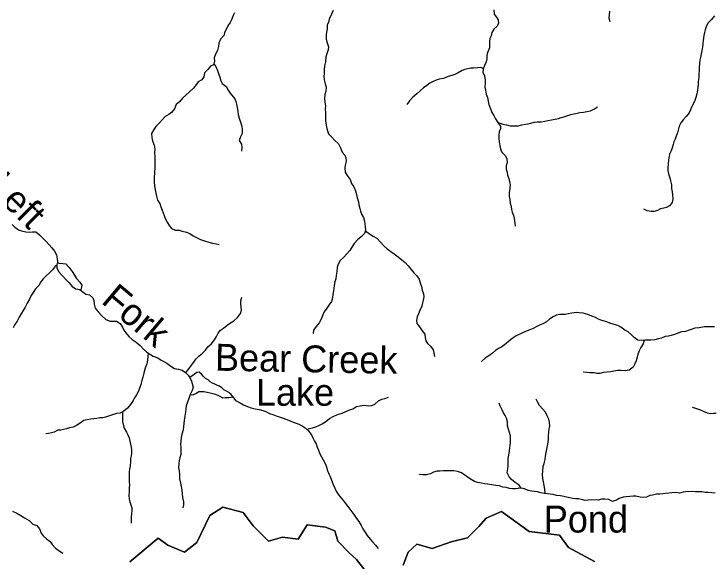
# Model space of a CAD drawing. Extents: x 1624196 to 2029251, y 146837 to 440034.
# Drawn here: x 1772378 to 1785358, y 281750 to 291903 of the extents above; entities that cross this region are included whole.
import ezdxf

# ---------------------------------------------------------------- set-up
doc = ezdxf.new("R2010")
doc.units = 0
for name, color, linetype in [('GM_X_Minor_Lake', 7, 'Continuous'), ('GM_X_Minor_Lake_Text', 7, 'Continuous'), ('GM_X_Minor_River', 7, 'Continuous'), ('GM_X_Minor_River_Text', 7, 'Continuous'), ('GM_X_Township', 7, 'Continuous')]:
    doc.layers.add(name, color=color, linetype=linetype)

msp = doc.modelspace()

# ---------------------------------------------------------------- linework, layer by layer
at = {"layer": 'GM_X_Minor_Lake'}
for points in [[(1776433, 284798), (1776406, 284838), (1776364, 284877), (1776318, 284905), (1776270, 284927), (1776233, 284964), (1776191, 284998), (1776151, 285010), (1776103, 285031), (1776060, 285053), (1776018, 285078), (1775976, 285112), (1775930, 285136), (1775889, 285177), (1775855, 285221), (1775811, 285258), (1775767, 285246), (1775723, 285218), (1775681, 285189), (1775639, 285157)], [(1775639, 285157), (1775670, 285088), (1775697, 284978), (1775679, 284912), (1775642, 284840), (1775696, 284836), (1775762, 284865), (1775804, 284897), (1775898, 284896), (1775960, 284886), (1776016, 284869), (1776088, 284851), (1776158, 284830), (1776249, 284781), (1776293, 284785), (1776363, 284782), (1776433, 284798)]]:
    msp.add_lwpolyline(points, dxfattribs=at)
at = {"layer": 'GM_X_Minor_River'}
for points in [[(1776465, 291927), (1776439, 291873), (1776412, 291797), (1776386, 291745), (1776343, 291685), (1776313, 291615), (1776284, 291562), (1776274, 291508), (1776207, 291434), (1776173, 291362), (1776170, 291300), (1776153, 291228), (1776115, 291160), (1776088, 291090), (1776094, 291024), (1776077, 290960), (1776023, 290937), (1775975, 290871), (1775912, 290808), (1775895, 290736), (1775863, 290684), (1775795, 290642), (1775742, 290579), (1775706, 290527), (1775629, 290461), (1775563, 290396), (1775502, 290338), (1775444, 290275), (1775383, 290221), (1775351, 290145), (1775296, 290075), (1775246, 290036), (1775178, 290000), (1775133, 289947), (1775073, 289881), (1775008, 289817), (1774968, 289758)], [(1778295, 291968), (1778268, 291898), (1778219, 291808), (1778209, 291752), (1778186, 291696), (1778184, 291630), (1778171, 291564), (1778165, 291508), (1778166, 291434), (1778186, 291370), (1778207, 291293), (1778201, 291239), (1778186, 291185), (1778161, 291105), (1778151, 291017), (1778136, 290943), (1778128, 290873), (1778127, 290805), (1778122, 290741), (1778128, 290679), (1778145, 290609), (1778167, 290543), (1778158, 290471), (1778142, 290407), (1778135, 290337), (1778144, 290268), (1778152, 290192), (1778149, 290142), (1778151, 290068), (1778152, 290004), (1778152, 289930), (1778161, 289874)], [(1781277, 291979), (1781281, 291903), (1781322, 291843), (1781356, 291792), (1781359, 291726), (1781331, 291672), (1781278, 291623), (1781240, 291557), (1781225, 291499), (1781203, 291447), (1781196, 291395), (1781198, 291339), (1781193, 291273), (1781161, 291203), (1781144, 291141), (1781146, 291073), (1781131, 291013), (1781105, 290945), (1781076, 290881), (1781074, 290823), (1781103, 290755), (1781114, 290675), (1781114, 290622), (1781109, 290546), (1781123, 290492), (1781134, 290418), (1781160, 290354), (1781169, 290287), (1781185, 290223), (1781220, 290131), (1781241, 290075), (1781273, 290020), (1781308, 289958), (1781352, 289887), (1781397, 289823), (1781397, 289773), (1781376, 289715), (1781366, 289655), (1781365, 289595), (1781375, 289533), (1781388, 289456), (1781398, 289400), (1781417, 289344), (1781492, 289269), (1781518, 289215), (1781525, 289147), (1781501, 289083), (1781506, 289025), (1781522, 288967), (1781531, 288912), (1781553, 288852), (1781566, 288790), (1781580, 288738), (1781571, 288668), (1781561, 288586), (1781562, 288516), (1781570, 288457), (1781577, 288389), (1781594, 288333), (1781602, 288277), (1781614, 288227), (1781637, 288162), (1781653, 288108), (1781664, 288020), (1781669, 287966)], [(1783418, 291958), (1783412, 291885), (1783409, 291833), (1783425, 291763)], [(1785367, 291869), (1785314, 291798), (1785250, 291742), (1785219, 291686), (1785193, 291612), (1785184, 291560), (1785170, 291506), (1785155, 291414), (1785153, 291349), (1785143, 291291), (1785130, 291221), (1785120, 291161), (1785109, 291095), (1785097, 291045), (1785090, 290991), (1785082, 290913), (1785080, 290847), (1785077, 290786), (1785077, 290724), (1785062, 290652), (1785064, 290602), (1785059, 290544), (1785051, 290492), (1785039, 290420), (1785022, 290356), (1785004, 290295), (1784973, 290232), (1784943, 290174), (1784924, 290124), (1784900, 290070), (1784840, 290000), (1784789, 289936), (1784741, 289880), (1784714, 289824), (1784692, 289748), (1784679, 289696), (1784659, 289634), (1784635, 289580), (1784614, 289530), (1784600, 289480), (1784583, 289418), (1784565, 289366), (1784541, 289314), (1784520, 289240), (1784516, 289190), (1784511, 289123), (1784501, 289053), (1784499, 288999), (1784512, 288937), (1784536, 288863), (1784551, 288808), (1784569, 288734), (1784572, 288664), (1784584, 288600), (1784586, 288549), (1784593, 288475), (1784581, 288407), (1784530, 288345), (1784478, 288311), (1784428, 288300), (1784364, 288284), (1784309, 288254), (1784245, 288237), (1784195, 288235), (1784121, 288248), (1784055, 288280)], [(1776081, 290976), (1776119, 290926), (1776154, 290856), (1776168, 290799), (1776195, 290731), (1776213, 290665), (1776238, 290615), (1776310, 290556), (1776351, 290487), (1776387, 290435), (1776470, 290330), (1776493, 290280), (1776503, 290228), (1776518, 290168), (1776530, 290099), (1776535, 290039), (1776551, 289969), (1776576, 289895), (1776603, 289822), (1776609, 289758), (1776606, 289684), (1776580, 289624), (1776555, 289556), (1776595, 289490), (1776602, 289424), (1776597, 289360)], [(1781081, 290893), (1781026, 290910), (1780970, 290906), (1780902, 290897), (1780846, 290895), (1780790, 290884), (1780740, 290872), (1780688, 290854), (1780616, 290809), (1780550, 290779), (1780499, 290762), (1780429, 290742), (1780341, 290707), (1780261, 290694), (1780203, 290676), (1780153, 290650), (1780086, 290617), (1780030, 290577), (1779970, 290530), (1779917, 290482), (1779845, 290421), (1779772, 290357), (1779714, 290289), (1779663, 290224)], [(1781361, 289874), (1781392, 289875), (1781445, 289857), (1781509, 289846), (1781581, 289829), (1781657, 289827), (1781725, 289830), (1781797, 289844), (1781861, 289861), (1781915, 289867), (1782027, 289894), (1782077, 289899), (1782151, 289903), (1782224, 289916), (1782274, 289924), (1782414, 289951), (1782472, 289966), (1782524, 289984), (1782574, 289995), (1782646, 290021), (1782700, 290040), (1782760, 290048), (1782822, 290064), (1782873, 290075), (1782937, 290083), (1782997, 290092), (1783067, 290106), (1783139, 290143), (1783199, 290177)], [(1778161, 289874), (1778173, 289807), (1778182, 289755), (1778211, 289679), (1778273, 289620), (1778326, 289554), (1778396, 289491), (1778433, 289421), (1778460, 289338), (1778512, 289282), (1778532, 289232), (1778539, 289173), (1778520, 289099), (1778514, 289045), (1778517, 288969), (1778553, 288903), (1778610, 288830), (1778639, 288760), (1778679, 288694), (1778710, 288623), (1778730, 288551), (1778741, 288489), (1778763, 288414), (1778770, 288362), (1778788, 288296), (1778803, 288242), (1778823, 288190), (1778856, 288127), (1778877, 288059), (1778883, 288007), (1778891, 287957), (1778896, 287890), (1778874, 287827), (1778813, 287767), (1778747, 287711), (1778686, 287642), (1778642, 287576), (1778607, 287512), (1778547, 287451), (1778490, 287385), (1778428, 287329), (1778391, 287258), (1778372, 287196), (1778366, 287122), (1778353, 287048), (1778345, 286990), (1778330, 286934), (1778316, 286866), (1778311, 286816), (1778305, 286762), (1778290, 286694), (1778284, 286634), (1778267, 286566), (1778217, 286498), (1778180, 286446), (1778132, 286376), (1778105, 286320), (1778071, 286237), (1778038, 286171), (1777979, 286101), (1777931, 286035), (1777926, 285971)], [(1774968, 289758), (1774927, 289686), (1774934, 289612), (1774944, 289546), (1774977, 289471), (1774989, 289395), (1774986, 289329), (1774989, 289267), (1774989, 289215), (1774990, 289145), (1774988, 289094), (1774988, 289038), (1774985, 288972), (1774976, 288848), (1774979, 288784), (1774983, 288718), (1774994, 288640), (1775008, 288577), (1775023, 288523), (1775041, 288447), (1775080, 288383), (1775099, 288324), (1775127, 288264), (1775145, 288214), (1775162, 288162), (1775182, 288107), (1775219, 288041), (1775252, 287979), (1775298, 287920), (1775366, 287893), (1775440, 287891), (1775496, 287874), (1775575, 287852), (1775641, 287827), (1775703, 287785), (1775772, 287746), (1775838, 287717), (1775908, 287693), (1775990, 287670), (1776057, 287651), (1776127, 287635), (1776185, 287622)], [(1772346, 287998), (1772395, 287944)], [(1772395, 287944), (1772461, 287897), (1772517, 287879), (1772599, 287858), (1772659, 287852), (1772723, 287859), (1772783, 287857), (1772850, 287806), (1772902, 287757), (1772973, 287681), (1773032, 287620), (1773080, 287560), (1773131, 287503), (1773167, 287433), (1773176, 287359), (1773182, 287304), (1773173, 287252), (1773175, 287184), (1773212, 287120), (1773274, 287045), (1773337, 286977), (1773398, 286912), (1773456, 286846), (1773525, 286803), (1773599, 286790), (1773661, 286738), (1773712, 286701), (1773778, 286689), (1773842, 286634), (1773857, 286584), (1773865, 286516), (1773884, 286441), (1773944, 286369), (1774007, 286298), (1774080, 286235), (1774162, 286201), (1774218, 286202), (1774278, 286202), (1774346, 286159), (1774387, 286093), (1774417, 286036), (1774450, 285984), (1774509, 285917), (1774567, 285859), (1774645, 285810), (1774720, 285747), (1774777, 285681), (1774841, 285626), (1774907, 285586), (1774960, 285553), (1775042, 285520), (1775106, 285480), (1775157, 285455), (1775211, 285423), (1775283, 285366), (1775356, 285326), (1775426, 285309), (1775498, 285292), (1775557, 285252), (1775607, 285197), (1775639, 285157), (1775670, 285088), (1775697, 284978), (1775679, 284912), (1775642, 284840), (1775696, 284836), (1775762, 284865), (1775804, 284897), (1775898, 284896), (1775960, 284886), (1776016, 284869), (1776088, 284851), (1776158, 284830), (1776249, 284781), (1776293, 284785), (1776363, 284782), (1776433, 284798), (1776487, 284731), (1776572, 284687), (1776636, 284646), (1776706, 284615), (1776777, 284595), (1776851, 284576), (1776923, 284563), (1776993, 284543), (1777047, 284522), (1777116, 284488), (1777176, 284467), (1777240, 284445), (1777316, 284420), (1777367, 284404), (1777419, 284385), (1777497, 284352), (1777555, 284330), (1777611, 284311), (1777662, 284289), (1777724, 284256), (1777776, 284220), (1777839, 284165), (1777900, 284079), (1777928, 284026)], [(1778892, 287878), (1778922, 287858), (1778987, 287812), (1779039, 287781), (1779107, 287740), (1779172, 287666), (1779233, 287603), (1779297, 287545), (1779365, 287496), (1779430, 287449), (1779502, 287397), (1779567, 287342), (1779631, 287291), (1779686, 287229), (1779742, 287162), (1779791, 287098), (1779839, 287047), (1779888, 286979), (1779911, 286915), (1779935, 286846), (1779948, 286778), (1779974, 286706), (1779977, 286654), (1779967, 286594), (1779954, 286540), (1779940, 286480), (1779901, 286402), (1779877, 286336), (1779854, 286284), (1779842, 286214), (1779849, 286160), (1779896, 286095), (1779948, 286025), (1779993, 285962), (1779999, 285890), (1780016, 285836), (1780048, 285786), (1780099, 285739), (1780149, 285669), (1780162, 285616), (1780176, 285546)], [(1773179, 287290), (1773213, 287276), (1773281, 287272), (1773339, 287265), (1773403, 287196), (1773456, 287124), (1773502, 287055), (1773537, 286991), (1773596, 286928), (1773636, 286868), (1773615, 286777)], [(1773174, 287237), (1773145, 287227), (1773093, 287155), (1773032, 287095), (1772974, 287046), (1772921, 286990), (1772877, 286934), (1772836, 286861), (1772774, 286801), (1772733, 286733), (1772693, 286676), (1772664, 286612), (1772620, 286534), (1772585, 286464), (1772550, 286400), (1772514, 286348), (1772471, 286277), (1772435, 286203), (1772392, 286137), (1772364, 286077)], [(1775562, 285247), (1775608, 285299), (1775670, 285383), (1775711, 285443), (1775751, 285499), (1775812, 285560), (1775874, 285610), (1775929, 285663), (1775977, 285731), (1776032, 285777), (1776096, 285856), (1776133, 285916), (1776163, 285976), (1776204, 286032), (1776260, 286073), (1776328, 286127), (1776395, 286168), (1776453, 286210), (1776524, 286269), (1776580, 286343), (1776595, 286409), (1776593, 286459), (1776582, 286527), (1776584, 286579), (1776601, 286647)], [(1785370, 286094), (1785234, 286098), (1785180, 286095), (1785080, 286079), (1785003, 286070), (1784951, 286054), (1784897, 286034), (1784831, 286009), (1784757, 286001), (1784674, 285974), (1784624, 285954), (1784564, 285936), (1784512, 285925), (1784450, 285915), (1784384, 285889), (1784329, 285872), (1784261, 285854), (1784185, 285848), (1784075, 285849), (1784009, 285840), (1783945, 285852), (1783875, 285899), (1783829, 285951), (1783768, 286004), (1783706, 286036), (1783628, 286089), (1783576, 286121), (1783504, 286140), (1783426, 286164), (1783371, 286191), (1783281, 286217), (1783219, 286236), (1783161, 286270), (1783095, 286293), (1783019, 286327), (1782929, 286352), (1782859, 286358), (1782807, 286361), (1782721, 286353), (1782651, 286340), (1782595, 286326)], [(1782595, 286326), (1782545, 286328), (1782492, 286323), (1782438, 286313), (1782374, 286285), (1782306, 286238), (1782249, 286188), (1782181, 286150), (1782125, 286128), (1782075, 286105), (1782006, 286067), (1781942, 286039), (1781892, 286022), (1781809, 285984), (1781755, 285958), (1781687, 285929), (1781635, 285893), (1781584, 285855), (1781532, 285813), (1781474, 285762), (1781423, 285724), (1781359, 285692), (1781309, 285660), (1781252, 285607), (1781184, 285559), (1781116, 285513), (1781047, 285455)], [(1784060, 285847), (1784047, 285783), (1784000, 285715), (1783970, 285651), (1783945, 285589), (1783931, 285533), (1783914, 285467), (1783882, 285399), (1783861, 285349), (1783783, 285292), (1783709, 285282), (1783633, 285284), (1783577, 285283), (1783503, 285275), (1783438, 285262), (1783370, 285254), (1783308, 285248), (1783240, 285231), (1783188, 285233), (1783136, 285240), (1783052, 285242), (1783000, 285246), (1782934, 285255)], [(1774865, 285611), (1774860, 285552), (1774856, 285476), (1774843, 285408), (1774808, 285328), (1774788, 285238), (1774767, 285162), (1774749, 285098), (1774730, 285026), (1774709, 284970), (1774683, 284890), (1774648, 284835), (1774614, 284781), (1774587, 284727), (1774537, 284655), (1774480, 284588), (1774416, 284534), (1774344, 284496), (1774278, 284489), (1774205, 284466), (1774127, 284438), (1774077, 284421), (1774027, 284409), (1773969, 284407), (1773913, 284394), (1773857, 284390), (1773805, 284383), (1773737, 284369), (1773675, 284356), (1773604, 284310), (1773538, 284263), (1773472, 284235), (1773408, 284220), (1773354, 284202), (1773298, 284191), (1773245, 284181), (1773191, 284179), (1773123, 284142), (1773073, 284128), (1773015, 284115), (1772965, 284109)], [(1775642, 284840), (1775619, 284764), (1775595, 284701), (1775572, 284633), (1775564, 284577), (1775559, 284513), (1775547, 284441), (1775532, 284355), (1775525, 284302), (1775523, 284244), (1775513, 284186), (1775492, 284102), (1775479, 284042), (1775473, 283976), (1775468, 283918), (1775470, 283856), (1775473, 283784), (1775469, 283726), (1775452, 283666), (1775440, 283614), (1775433, 283560), (1775431, 283478), (1775440, 283424), (1775448, 283354), (1775449, 283273), (1775468, 283195), (1775480, 283131), (1775489, 283067), (1775493, 282997), (1775504, 282928), (1775521, 282850), (1775521, 282790), (1775510, 282738)], [(1777809, 284192), (1777860, 284209), (1777914, 284223), (1777974, 284238), (1778032, 284266), (1778090, 284295), (1778163, 284341), (1778229, 284398), (1778295, 284434), (1778376, 284467), (1778462, 284497), (1778586, 284548), (1778658, 284577), (1778729, 284615), (1778797, 284632), (1778873, 284644), (1778945, 284631), (1779015, 284638), (1779067, 284662), (1779139, 284721), (1779198, 284753), (1779254, 284767), (1779324, 284792)], [(1781781, 283099), (1781747, 283157), (1781673, 283205), (1781603, 283260), (1781557, 283312), (1781524, 283387), (1781532, 283461), (1781539, 283511), (1781539, 283577), (1781542, 283655), (1781552, 283715), (1781567, 283794), (1781573, 283848), (1781577, 283898), (1781582, 283950), (1781586, 284010), (1781584, 284076), (1781565, 284134), (1781547, 284195), (1781530, 284261), (1781528, 284335), (1781509, 284400), (1781487, 284452), (1781457, 284502), (1781432, 284559), (1781392, 284629), (1781372, 284679)], [(1782228, 283003), (1782221, 283083), (1782209, 283150), (1782195, 283220), (1782186, 283284), (1782180, 283352), (1782181, 283425), (1782191, 283505), (1782208, 283561), (1782226, 283635), (1782235, 283695), (1782247, 283763), (1782258, 283823), (1782276, 283921), (1782287, 284004), (1782289, 284064), (1782296, 284148), (1782302, 284202), (1782312, 284252), (1782309, 284324), (1782293, 284381), (1782266, 284447), (1782234, 284511), (1782182, 284570), (1782119, 284634), (1782083, 284707), (1782062, 284757)], [(1785397, 284487), (1785347, 284487), (1785291, 284484), (1785239, 284494), (1785165, 284525), (1785097, 284557), (1785024, 284580), (1784962, 284602)], [(1774389, 284520), (1774391, 284474), (1774389, 284412), (1774390, 284338), (1774400, 284282), (1774423, 284215), (1774465, 284141), (1774490, 284089), (1774512, 284034), (1774527, 283972), (1774539, 283920), (1774548, 283862), (1774558, 283808), (1774559, 283754), (1774549, 283702), (1774540, 283650), (1774538, 283591), (1774531, 283519), (1774521, 283457), (1774512, 283405), (1774512, 283345), (1774513, 283275), (1774515, 283213), (1774518, 283163), (1774516, 283109), (1774511, 283033), (1774509, 282973), (1774516, 282899), (1774526, 282846), (1774545, 282790), (1774565, 282738), (1774564, 282688), (1774556, 282626), (1774549, 282568), (1774549, 282516), (1774552, 282450)], [(1777928, 284026), (1777950, 283974), (1777981, 283922), (1778001, 283865), (1778022, 283807), (1778048, 283741), (1778077, 283683), (1778109, 283630), (1778148, 283560), (1778171, 283497), (1778187, 283443), (1778216, 283371), (1778238, 283317), (1778265, 283248), (1778293, 283170), (1778328, 283100), (1778350, 283047), (1778385, 282997), (1778427, 282940), (1778488, 282870), (1778526, 282819), (1778569, 282761), (1778626, 282686), (1778680, 282616), (1778731, 282539), (1778771, 282483), (1778816, 282412), (1778848, 282350), (1778885, 282292), (1778926, 282225), (1778982, 282157), (1779025, 282104), (1779081, 282046), (1779130, 281983)], [(1784220, 282972), (1784170, 282965), (1784104, 282935), (1784050, 282929), (1783991, 282938), (1783910, 282954), (1783857, 282953), (1783795, 282947), (1783725, 282943), (1783675, 282936), (1783599, 282908), (1783547, 282878), (1783478, 282857), (1783405, 282889), (1783331, 282900), (1783274, 282898), (1783214, 282882), (1783084, 282883), (1783024, 282882), (1782970, 282874), (1782902, 282892), (1782848, 282903), (1782798, 282901), (1782738, 282912), (1782686, 282922), (1782624, 282934), (1782572, 282945), (1782510, 282957), (1782438, 282968), (1782374, 282982), (1782320, 282990), (1782268, 282997), (1782214, 283005), (1782148, 283018), (1782088, 283032), (1782038, 283038), (1781982, 283045), (1781914, 283057), (1781842, 283088), (1781776, 283100), (1781726, 283095), (1781676, 283091), (1781624, 283091), (1781568, 283098), (1781506, 283112), (1781442, 283122), (1781378, 283143), (1781310, 283151), (1781240, 283162), (1781158, 283176), (1781102, 283183), (1781044, 283195), (1780972, 283208), (1780914, 283228), (1780858, 283261), (1780804, 283295), (1780739, 283346), (1780675, 283388), (1780599, 283411), (1780533, 283425), (1780473, 283426), (1780403, 283424), (1780343, 283422), (1780275, 283417), (1780223, 283415), (1780158, 283399), (1780102, 283368), (1780028, 283348), (1779958, 283351), (1779890, 283355)], [(1785381, 283011), (1785317, 283015), (1785251, 283024), (1785195, 283024), (1785131, 283031), (1785013, 283031), (1784951, 283040), (1784835, 283033), (1784785, 283025), (1784721, 283011), (1784653, 283022), (1784579, 283018), (1784523, 283010), (1784458, 283001), (1784406, 282997), (1784352, 282992), (1784294, 282988), (1784220, 282972)], [(1772351, 282678), (1772431, 282637), (1772504, 282593), (1772574, 282550), (1772656, 282499), (1772725, 282432), (1772799, 282408), (1772852, 282345), (1772880, 282269), (1772919, 282215), (1772983, 282162), (1773046, 282111), (1773086, 282059), (1773147, 281988), (1773213, 281940), (1773282, 281893)]]:
    msp.add_lwpolyline(points, dxfattribs=at)
at = {"layer": 'GM_X_Township'}
for points in [[(1774525, 281732), (1775051, 282175), (1775229, 282044), (1775541, 281916), (1775771, 282092), (1776009, 282592), (1776253, 282749), (1776630, 282650), (1776811, 282405), (1777098, 282121), (1777358, 282192), (1777650, 282156), (1777815, 282421), (1778156, 282380), (1778330, 282312), (1778385, 282117), (1778585, 281906), (1778727, 281778), (1778908, 281551)], [(1778908, 281551), (1778727, 281778), (1778585, 281906), (1778385, 282117), (1778330, 282312), (1778156, 282380), (1777815, 282421), (1777650, 282156), (1777358, 282192), (1777098, 282121), (1776811, 282405), (1776630, 282650), (1776253, 282749), (1776009, 282592), (1775771, 282092), (1775541, 281916), (1775229, 282044), (1775051, 282175), (1774525, 281732)], [(1779592, 281673), (1779687, 281914), (1779848, 282063), (1780131, 281981), (1780487, 282107), (1780784, 282181), (1781000, 282389), (1781132, 282548), (1781415, 282666), (1781929, 282297), (1782492, 282230), (1782657, 282001), (1783140, 281739)], [(1783140, 281739), (1782657, 282001), (1782492, 282230), (1781929, 282297), (1781415, 282666), (1781132, 282548), (1781000, 282389), (1780784, 282181), (1780487, 282107), (1780131, 281981), (1779848, 282063), (1779687, 281914), (1779592, 281673)]]:
    msp.add_lwpolyline(points, dxfattribs=at)

# ---------------------------------------------------------------- texts
at = {"layer": 'GM_X_Minor_Lake_Text'}
for s, rotation, p in [('Bear Creek', 359.0017, (1776102, 285283)), ('Lake', 0.0018, (1776863, 284631))]:
    msp.add_text(s, height=500, rotation=rotation, dxfattribs=at).set_placement(p)
at = {"layer": 'GM_X_Minor_River_Text'}
for s, rotation, p in [('Left', 315.0017, (1771873, 288670)), ('Fork', 320.0022, (1773976, 286551)), ('Pond', 359.9998, (1782202, 282278))]:
    msp.add_text(s, height=500, rotation=rotation, dxfattribs=at).set_placement(p)

doc.saveas('drawing.dxf')
